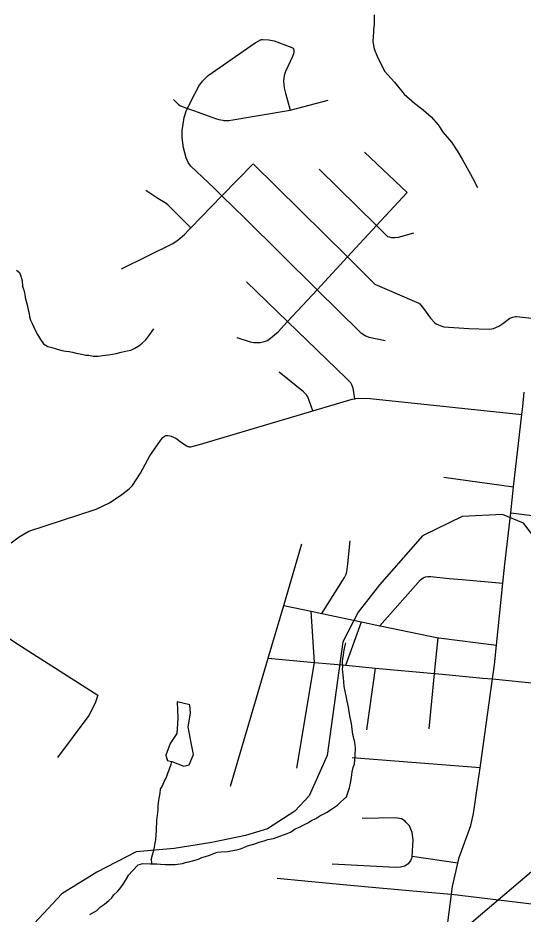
# Model space of a CAD drawing. Extents: x 0 to 34, y 0 to 22.
# Drawn here: x 3.323 to 3.646, y 16.08 to 16.654 of the extents above; entities that cross this region are included whole.
import ezdxf

# ---------------------------------------------------------------- set-up
doc = ezdxf.new("R2010")
doc.units = 0
for name, color, linetype in [('GM_X_City_Street', 7, 'Continuous'), ('GM_X_County_Road', 7, 'Continuous'), ('GM_X_Minor_Lake', 7, 'Continuous'), ('GM_X_Minor_River', 7, 'Continuous'), ('GM_X_Rail_Line', 7, 'Continuous'), ('GM_X_Township_Road', 7, 'Continuous')]:
    doc.layers.add(name, color=color, linetype=linetype)

msp = doc.modelspace()

# ---------------------------------------------------------------- linework, layer by layer
at = {"layer": 'GM_X_City_Street'}
for p, q in [((3.57196, 16.54222), (3.5447, 16.56804)), ((3.59555, 16.35996), (3.64018, 16.35384)), ((3.53263, 16.23949), (3.54271, 16.26732)), ((3.54616, 16.19813), (3.55178, 16.23775)), ((3.61864, 16.17384), (3.5368, 16.18025))]:
    msp.add_line(p, q, dxfattribs=at)
for points in [[(3.55785, 16.44739), (3.54765, 16.44944), (3.54514, 16.45049), (3.54277, 16.45197), (3.54142, 16.45319), (3.51428, 16.48001), (3.46818, 16.52557), (3.45341, 16.54015), (3.44852, 16.54498), (3.43358, 16.55924), (3.43175, 16.56146), (3.43044, 16.56441), (3.42884, 16.57088), (3.42799, 16.57734), (3.42793, 16.58192), (3.42854, 16.58605), (3.42913, 16.59023), (3.43053, 16.5943), (3.4314, 16.59616), (3.43364, 16.60097), (3.43871, 16.61038), (3.441, 16.6135), (3.44331, 16.616), (3.44468, 16.61731), (3.47473, 16.63812), (3.47735, 16.63968), (3.47798, 16.64002), (3.47836, 16.64015), (3.47901, 16.64024), (3.47958, 16.64024), (3.48347, 16.64007), (3.48687, 16.63945), (3.49817, 16.63512), (3.49891, 16.63464), (3.49929, 16.63415), (3.49942, 16.63358), (3.49946, 16.63267), (3.49945, 16.63225), (3.49919, 16.63116), (3.49865, 16.62942), (3.49415, 16.61981), (3.49316, 16.61717), (3.49292, 16.61357), (3.49324, 16.60939), (3.49413, 16.60596), (3.49699, 16.59492)], [(3.42229, 16.6019), (3.42553, 16.59871), (3.42678, 16.59785), (3.4314, 16.59616), (3.43509, 16.59481), (3.44986, 16.58941), (3.45145, 16.58895), (3.45391, 16.58853), (3.45471, 16.58844), (3.45647, 16.58836), (3.45789, 16.58847), (3.49699, 16.59492), (3.52152, 16.60139)], [(3.38904, 16.49331), (3.42205, 16.50971), (3.42532, 16.51189), (3.42936, 16.51549), (3.43202, 16.5181), (3.4335, 16.51963), (3.45341, 16.54015), (3.47338, 16.56074)], [(3.47338, 16.56074), (3.53374, 16.50099), (3.55138, 16.48353), (3.57652, 16.47261), (3.57942, 16.47135), (3.58006, 16.47092), (3.58091, 16.47), (3.5824, 16.46809), (3.58704, 16.46176), (3.58965, 16.45887), (3.59062, 16.45819), (3.59209, 16.45751), (3.59419, 16.45678), (3.59548, 16.45632), (3.61156, 16.45514), (3.62443, 16.45476), (3.62621, 16.45503), (3.62728, 16.45529), (3.63071, 16.45675), (3.6332, 16.45842), (3.6378, 16.46177), (3.6396, 16.46252), (3.64126, 16.46285), (3.64209, 16.46285), (3.65183, 16.46186)], [(3.51556, 16.55727), (3.55234, 16.52106), (3.55892, 16.51458), (3.5595, 16.51421), (3.56038, 16.5138), (3.56206, 16.51353), (3.56416, 16.51348), (3.56642, 16.51366), (3.57631, 16.51655)], [(3.4335, 16.51963), (3.41865, 16.53436), (3.41697, 16.53558), (3.41244, 16.53849), (3.40475, 16.54354)], [(3.463, 16.44935), (3.47148, 16.44657), (3.47372, 16.44621), (3.47507, 16.44614), (3.47782, 16.4463), (3.47981, 16.44664), (3.4813, 16.44707), (3.48241, 16.44756), (3.48339, 16.4481), (3.48938, 16.45314), (3.49541, 16.45964), (3.51428, 16.48001), (3.53374, 16.50099), (3.55234, 16.52106), (3.57196, 16.54222)], [(3.5384, 16.4102), (3.53732, 16.41696), (3.53655, 16.41908), (3.53586, 16.4204), (3.53287, 16.42348), (3.49541, 16.45964), (3.46903, 16.48512)], [(3.51161, 16.40244), (3.50845, 16.41151), (3.50759, 16.41268), (3.50552, 16.41464), (3.49013, 16.42714)], [(3.31842, 16.31795), (3.32359, 16.32185), (3.3297, 16.32537), (3.37291, 16.33953), (3.38149, 16.34357), (3.38934, 16.34896), (3.39393, 16.35258), (3.39605, 16.35474), (3.40128, 16.36244), (3.40732, 16.37373), (3.41409, 16.3835), (3.41473, 16.38439), (3.41548, 16.38534), (3.41671, 16.3863), (3.41751, 16.38657), (3.41845, 16.38674), (3.41883, 16.38674), (3.41999, 16.38655), (3.42095, 16.38624), (3.42397, 16.38487), (3.42752, 16.38216), (3.43041, 16.38022), (3.43112, 16.37985), (3.43151, 16.37971), (3.43203, 16.37957), (3.4324, 16.3795), (3.43301, 16.37945), (3.43356, 16.37949), (3.43906, 16.38085), (3.51161, 16.40244), (3.53683, 16.40995), (3.5384, 16.4102), (3.53903, 16.4103), (3.54103, 16.4105), (3.54839, 16.41035), (3.64544, 16.40008)], [(3.63829, 16.33721), (3.67782, 16.33222), (3.70915, 16.32828), (3.73365, 16.32519), (3.74871, 16.32329), (3.78886, 16.31823)], [(3.45888, 16.16205), (3.483, 16.24399), (3.49297, 16.27788), (3.50458, 16.31729)], [(3.51735, 16.27271), (3.5319, 16.29565), (3.53302, 16.29778), (3.53347, 16.29941), (3.53393, 16.30453), (3.53548, 16.3193)], [(3.55444, 16.26483), (3.58055, 16.29417), (3.58227, 16.29547), (3.58382, 16.2961), (3.58532, 16.29638), (3.58706, 16.29629), (3.59893, 16.29504), (3.60726, 16.29454), (3.63328, 16.29199)], [(3.49297, 16.27788), (3.51063, 16.27413), (3.51735, 16.27271), (3.54271, 16.26732), (3.55444, 16.26483), (3.55568, 16.26457), (3.59183, 16.25711), (3.5923, 16.25701), (3.62922, 16.2524)], [(3.50129, 16.17357), (3.51272, 16.2413), (3.51063, 16.27413)], [(3.58613, 16.19887), (3.5896, 16.23432), (3.59183, 16.25711)], [(3.483, 16.24399), (3.51272, 16.2413), (3.53263, 16.23949), (3.55178, 16.23775), (3.5896, 16.23432), (3.59007, 16.23428), (3.62035, 16.23135), (3.62665, 16.23074), (3.65587, 16.22791), (3.67472, 16.22609), (3.67555, 16.22601), (3.69009, 16.22433), (3.72523, 16.22029), (3.73263, 16.21944), (3.75907, 16.2164), (3.78142, 16.21383), (3.85773, 16.20573), (3.88086, 16.20328), (3.89355, 16.20194), (3.89522, 16.2019), (3.8961, 16.20199), (3.89671, 16.20215), (3.8978, 16.20257), (3.89887, 16.20319)], [(3.57525, 16.1171), (3.57578, 16.12771), (3.57529, 16.13246), (3.57346, 16.13666), (3.57146, 16.13886), (3.57066, 16.13974), (3.56841, 16.1411), (3.56444, 16.14172), (3.54322, 16.14128)], [(3.6044, 16.11279), (3.57525, 16.1171), (3.57445, 16.11465), (3.57271, 16.1124), (3.57042, 16.11091), (3.56776, 16.11019), (3.56454, 16.11005), (3.52404, 16.11217)], [(3.48866, 16.10309), (3.52421, 16.09983), (3.54961, 16.0975), (3.58516, 16.09425), (3.6004, 16.09285)], [(3.6004, 16.09285), (3.7084, 16.07986), (3.70896, 16.07979), (3.76814, 16.07257), (3.80162, 16.06848), (3.80197, 16.06844), (3.8401, 16.06443), (3.90067, 16.05807), (3.93319, 16.05384), (4.00255, 16.04481), (4.003, 16.04476), (4.03718, 16.04078)]]:
    msp.add_lwpolyline(points, dxfattribs=at)
at = {"layer": 'GM_X_County_Road'}
for points in [[(3.6004, 16.09285), (3.60106, 16.09789), (3.6044, 16.11279), (3.60519, 16.11634), (3.6128, 16.13697), (3.61454, 16.14469), (3.61864, 16.17384), (3.62665, 16.23074), (3.62793, 16.23983), (3.62922, 16.2524), (3.63328, 16.29199), (3.63454, 16.30427), (3.63829, 16.33721), (3.64018, 16.35384), (3.64544, 16.40008), (3.64601, 16.40517), (3.64698, 16.4145)], [(3.59392, 16.04985), (3.5974, 16.06995), (3.6004, 16.09285)]]:
    msp.add_lwpolyline(points, dxfattribs=at)
at = {"layer": 'GM_X_Minor_Lake'}
for points in [[(3.42134, 16.17791), (3.42903, 16.17498), (3.43246, 16.17568), (3.43522, 16.18247), (3.43363, 16.18989), (3.43171, 16.19999), (3.43337, 16.20888), (3.43289, 16.2142), (3.42476, 16.21604), (3.42516, 16.20559), (3.42443, 16.19574), (3.42015, 16.18935), (3.41738, 16.182), (3.41842, 16.17849)], [(3.42134, 16.17791), (3.42903, 16.17498), (3.43246, 16.17568), (3.43522, 16.18247), (3.43363, 16.18989), (3.43171, 16.19999), (3.43337, 16.20888), (3.43289, 16.2142), (3.42476, 16.21604), (3.42516, 16.20559), (3.42443, 16.19574), (3.42015, 16.18935), (3.41738, 16.182), (3.41846, 16.17837)], [(3.41842, 16.17849), (3.42134, 16.17791)]]:
    msp.add_lwpolyline(points, dxfattribs=at)
at = {"layer": 'GM_X_Minor_River'}
for points in [[(3.55082, 16.65617), (3.5509, 16.65237), (3.55083, 16.6499), (3.55036, 16.64688), (3.55048, 16.64459), (3.55023, 16.64251), (3.54994, 16.63872)], [(3.54994, 16.63872), (3.55095, 16.63434), (3.55277, 16.62957), (3.55756, 16.62), (3.5639, 16.61287), (3.57004, 16.60536), (3.57678, 16.59956), (3.58222, 16.5953), (3.58727, 16.59066), (3.59175, 16.58565), (3.59508, 16.58066), (3.60049, 16.5745), (3.60438, 16.56836), (3.60715, 16.56357), (3.6103, 16.55839), (3.6138, 16.55169), (3.61693, 16.54556)], [(3.32186, 16.4926), (3.32371, 16.49103), (3.3246, 16.48872), (3.32546, 16.48566), (3.32574, 16.48223), (3.32662, 16.47974), (3.32712, 16.47725), (3.32743, 16.47496), (3.32813, 16.47266), (3.32863, 16.47037), (3.3293, 16.46712), (3.33, 16.46482), (3.33013, 16.46292), (3.33082, 16.46043), (3.3319, 16.45831), (3.33405, 16.45368), (3.33531, 16.45137), (3.33731, 16.44808), (3.33913, 16.44536), (3.34194, 16.44376)], [(3.34194, 16.44376), (3.34439, 16.44293), (3.34721, 16.44208), (3.35099, 16.4412), (3.35345, 16.44075), (3.35553, 16.4405), (3.3578, 16.44005), (3.36006, 16.43941), (3.36271, 16.43895), (3.36629, 16.43808), (3.36819, 16.43802), (3.37103, 16.43756), (3.37407, 16.43746), (3.37865, 16.43808), (3.38075, 16.4384), (3.38342, 16.4387), (3.38571, 16.4392), (3.38878, 16.44006), (3.39088, 16.44056), (3.39279, 16.44088), (3.39509, 16.44138), (3.3976, 16.44264), (3.40011, 16.44408), (3.40225, 16.44572), (3.40459, 16.44793), (3.40716, 16.45127), (3.40874, 16.4535), (3.40989, 16.45501)], [(3.41704, 16.11185), (3.42027, 16.11194), (3.4235, 16.11203), (3.42808, 16.11265), (3.43, 16.11316), (3.43229, 16.11366), (3.43459, 16.11435), (3.43842, 16.11538), (3.44055, 16.11645), (3.44284, 16.11695), (3.44572, 16.118), (3.44803, 16.11888), (3.45052, 16.11975), (3.453, 16.12006), (3.45719, 16.12031), (3.4591, 16.12063), (3.46292, 16.12127), (3.46522, 16.12196), (3.46734, 16.12285), (3.46984, 16.12391), (3.47444, 16.1251), (3.47732, 16.12615), (3.48038, 16.12701), (3.48269, 16.12789), (3.48651, 16.12853), (3.49515, 16.13168), (3.49727, 16.13257), (3.50037, 16.13475), (3.50345, 16.13599), (3.50538, 16.13707), (3.50847, 16.13868), (3.51079, 16.14013), (3.51348, 16.14138), (3.516, 16.14301), (3.5187, 16.14445), (3.52083, 16.14552), (3.52296, 16.14698), (3.52741, 16.14988), (3.52957, 16.15209), (3.53308, 16.15521), (3.53391, 16.15784), (3.53514, 16.16104), (3.53561, 16.16406), (3.53628, 16.16765), (3.53677, 16.17124), (3.53742, 16.17407), (3.53824, 16.17632), (3.5385, 16.17878), (3.53877, 16.18143), (3.53891, 16.18655), (3.53844, 16.18999), (3.53726, 16.19534), (3.53679, 16.19858), (3.53632, 16.2022), (3.53548, 16.20602), (3.53482, 16.20965), (3.53434, 16.2127), (3.5335, 16.21653), (3.53318, 16.21881), (3.53235, 16.22302), (3.53167, 16.22589), (3.53138, 16.22893), (3.53126, 16.23141), (3.53066, 16.23693), (3.53071, 16.23883), (3.53061, 16.24168), (3.53086, 16.24376), (3.53129, 16.24584), (3.53155, 16.24811), (3.53202, 16.25132), (3.5328, 16.25397)], [(3.40841, 16.11233), (3.40821, 16.11573), (3.40885, 16.11817), (3.40948, 16.12024), (3.41013, 16.12307), (3.41058, 16.12553), (3.41103, 16.12779), (3.41158, 16.13385), (3.41176, 16.14011), (3.41253, 16.14692), (3.4126, 16.14958), (3.41308, 16.15317), (3.41333, 16.15525), (3.41378, 16.15752), (3.41404, 16.16016), (3.41525, 16.16241), (3.41666, 16.1654), (3.41767, 16.16727), (3.41871, 16.17047), (3.41953, 16.17253), (3.42097, 16.17628), (3.42134, 16.17791)], [(3.3688, 16.07991), (3.37324, 16.08243), (3.37559, 16.08482), (3.3783, 16.08645), (3.38103, 16.08884), (3.38298, 16.09067), (3.38417, 16.09254), (3.38651, 16.09455), (3.38808, 16.0964), (3.39026, 16.09938), (3.39165, 16.10161), (3.39385, 16.10534), (3.39601, 16.10755), (3.39973, 16.11162), (3.4028, 16.11247), (3.40774, 16.11232), (3.41173, 16.11239), (3.414, 16.11213), (3.41704, 16.11185)]]:
    msp.add_lwpolyline(points, dxfattribs=at)
at = {"layer": 'GM_X_Rail_Line'}
for points in [[(3.72605, 16.23671), (3.69447, 16.26834), (3.64646, 16.33042), (3.63308, 16.33617), (3.60725, 16.33488), (3.58178, 16.32232), (3.55429, 16.29097), (3.54058, 16.27356), (3.53075, 16.25454), (3.52083, 16.18172), (3.50921, 16.15581), (3.50006, 16.14614), (3.48255, 16.13471), (3.4685, 16.13054), (3.44703, 16.12601), (3.42271, 16.12219), (3.39857, 16.11995), (3.37337, 16.10702), (3.35098, 16.09317), (3.33316, 16.07411), (3.31822, 16.05838)], [(3.72605, 16.23671), (3.72423, 16.22408), (3.71003, 16.21334), (3.69976, 16.14829), (3.59488, 16.05888), (3.5759, 15.90685), (3.5029, 15.79279), (3.48458, 15.75598), (3.47511, 15.7454), (3.46486, 15.73695), (3.3018, 15.6543)]]:
    msp.add_lwpolyline(points, dxfattribs=at)
at = {"layer": 'GM_X_Township_Road'}
msp.add_lwpolyline([(3.28928, 16.26436), (3.30107, 16.26431), (3.31035, 16.26122), (3.32512, 16.2516), (3.3739, 16.22033), (3.37224, 16.21529), (3.36807, 16.20744), (3.34818, 16.18043)], dxfattribs=at)

doc.saveas('drawing.dxf')
